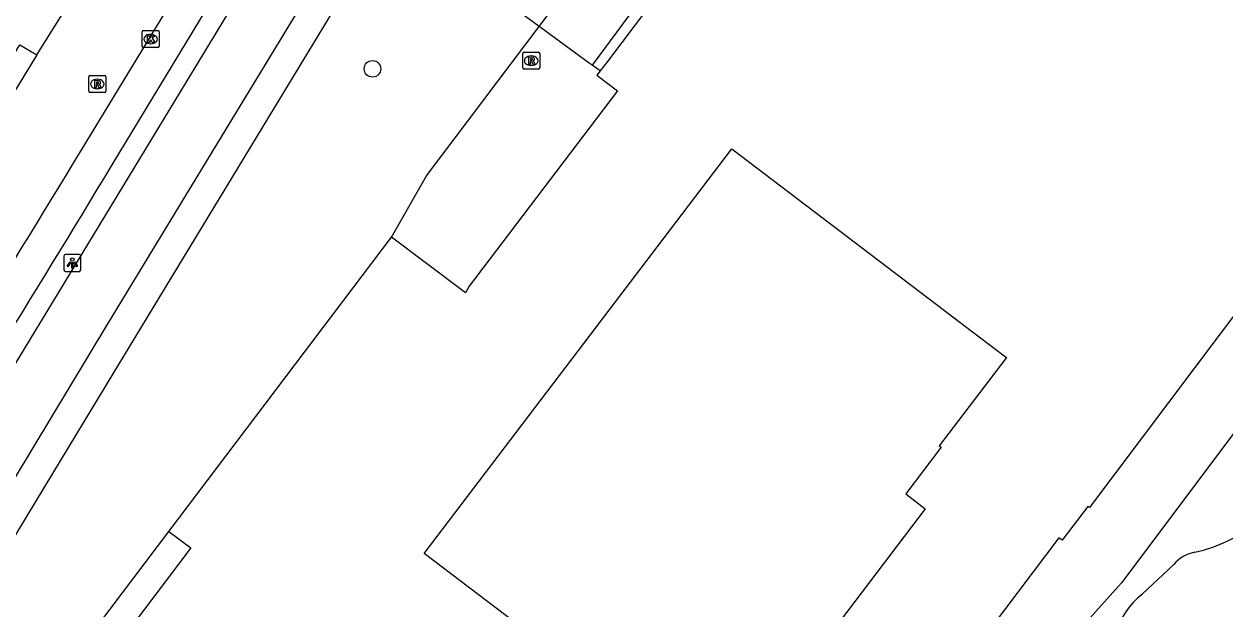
# Model space of a CAD drawing. Extents: x 160356 to 161355, y 381727 to 382845.
# Drawn here: x 161045 to 161115.9, y 382102.9 to 382137.5 of the extents above; entities that cross this region are included whole.
import ezdxf

# ---------------------------------------------------------------- set-up
doc = ezdxf.new("R2010")
doc.units = 0
for name, color, linetype in [('IMGEO_Boom', 7, 'Continuous'), ('IMGEO_Fietspad_gesloten', 7, 'Continuous'), ('IMGEO_Grasland_overig', 7, 'Continuous'), ('IMGEO_Groenvoorziening', 7, 'Continuous'), ('IMGEO_Kolk', 7, 'Continuous'), ('IMGEO_Lichtpunt', 7, 'Continuous'), ('IMGEO_Pand', 7, 'Continuous'), ('IMGEO_Parkeervlak_open', 7, 'Continuous'), ('IMGEO_Rijbaan_lokaal_open', 7, 'Continuous'), ('IMGEO_Rioolput', 7, 'Continuous'), ('IMGEO_Voetpad_open', 7, 'Continuous')]:
    doc.layers.add(name, color=color, linetype=linetype)

msp = doc.modelspace()

# ---------------------------------------------------------------- linework, layer by layer
at = {"layer": 'IMGEO_Boom'}
msp.add_circle((161065.553, 382134.838), 0.489, dxfattribs=at)
at = {"layer": 'IMGEO_Fietspad_gesloten'}
for points in [[(161036.885, 382104.942), (161037.001, 382105.126), (161044.262, 382117.085), (161072.545, 382163.708), (161094.564, 382200.063)], [(161040.022, 382103.393), (161049.862, 382119.664), (161056.078, 382129.917), (161089.928, 382185.548)]]:
    msp.add_lwpolyline(points, dxfattribs=at)
at = {"layer": 'IMGEO_Grasland_overig'}
msp.add_lwpolyline([(161078.535, 382135.055), (161078.363, 382135.181), (161075.411, 382137.347)], dxfattribs=at)
at = {"layer": 'IMGEO_Groenvoorziening'}
for points in [[(161123.753, 382123.021), (161109.809, 382104.472), (161105.415, 382099.546)], [(161111.049, 382103.799), (161112.913, 382105.546)]]:
    msp.add_lwpolyline(points, dxfattribs=at)
for centre, radius, start, end in [((161112.024, 382115.545), 9.513, 282.86949, 308.31588), ((161114.5, 382104.259), 2.044, 100.07217, 140.96066), ((161113.671, 382100.37), 4.316, 127.40096, 165.75683)]:
    msp.add_arc(centre, radius, start, end, dxfattribs=at)
at = {"layer": 'IMGEO_Kolk'}
for p, q in [((161052.022, 382137.095), (161052.874, 382137.095)), ((161051.947, 382136.169), (161051.947, 382137.021)), ((161052.435, 382136.875), (161052.46, 382136.875)), ((161052.948, 382137.021), (161052.948, 382136.169)), ((161052.874, 382136.095), (161052.022, 382136.095)), ((161052.458, 382136.315), (161052.433, 382136.315))]:
    msp.add_line(p, q, dxfattribs=at)
for points in [[(161052.022, 382137.095), (161052.874, 382137.095)], [(161051.947, 382136.169), (161051.947, 382137.021)], [(161052.268, 382136.795), (161052.391, 382136.795), (161052.391, 382136.644), (161052.521, 382136.795), (161052.685, 382136.795), (161052.539, 382136.644), (161052.692, 382136.395), (161052.54, 382136.395), (161052.455, 382136.559), (161052.391, 382136.492), (161052.391, 382136.395), (161052.268, 382136.395), (161052.268, 382136.795)], [(161052.948, 382137.021), (161052.948, 382136.169)], [(161052.874, 382136.095), (161052.022, 382136.095)]]:
    msp.add_lwpolyline(points, dxfattribs=at)
for centre, start, end in [((161052.024, 382137.019), 91.55205, 178.44795), ((161052.024, 382137.019), 91.55205, 178.44795), ((161052.872, 382137.019), 1.55205, 88.44795), ((161052.872, 382137.019), 1.55205, 88.44795), ((161052.024, 382136.171), 181.55205, 268.44795), ((161052.024, 382136.171), 181.55205, 268.44795), ((161052.872, 382136.171), 271.55205, 358.44795), ((161052.872, 382136.171), 271.55205, 358.44795)]:
    msp.add_arc(centre, 0.0765, start, end, dxfattribs=at)
for centre, major_axis, ratio, start_param, end_param in [((161052.434, 382136.595), (-0.387, 0.002), 0.722429, 4.712389, 7.853982), ((161052.459, 382136.595), (-0.39, 0.002), 0.717154, 1.570796, 4.712389)]:
    msp.add_ellipse(centre, major_axis=major_axis, ratio=ratio, start_param=start_param, end_param=end_param, dxfattribs=at)
at = {"layer": 'IMGEO_Lichtpunt'}
for p, q in [((161047.317, 382123.772), (161047.317, 382122.965)), ((161047.317, 382123.772), (161047.317, 382122.965)), ((161048.219, 382123.867), (161047.411, 382123.867)), ((161048.219, 382123.867), (161047.411, 382123.867)), ((161048.313, 382122.965), (161048.313, 382123.772)), ((161048.313, 382122.965), (161048.313, 382123.772)), ((161047.411, 382122.871), (161048.219, 382122.871)), ((161047.411, 382122.871), (161048.219, 382122.871))]:
    msp.add_line(p, q, dxfattribs=at)
for points in [[(161047.691, 382123.436), (161047.73, 382123.408), (161047.542, 382123.146), (161047.504, 382123.173), (161047.691, 382123.436)], [(161047.793, 382123.388), (161047.84, 382123.388), (161047.84, 382123.066), (161047.793, 382123.066), (161047.793, 382123.388)], [(161047.903, 382123.408), (161047.941, 382123.435), (161048.128, 382123.173), (161048.089, 382123.145), (161047.903, 382123.408)]]:
    msp.add_lwpolyline(points, dxfattribs=at)
msp.add_circle((161047.816, 382123.57), 0.0994, dxfattribs=at)
for centre, start, end in [((161047.411, 382123.772), 90, 180), ((161047.411, 382123.772), 90, 180), ((161048.219, 382123.772), 0, 90), ((161048.219, 382123.772), 0, 90), ((161047.411, 382122.965), 180, 270), ((161047.411, 382122.965), 180, 270), ((161048.219, 382122.965), 270, 0), ((161048.219, 382122.965), 270, 360)]:
    msp.add_arc(centre, 0.0946, start, end, dxfattribs=at)
at = {"layer": 'IMGEO_Pand'}
for points in [[(161110.736, 382164.311), (161110.433, 382164.541), (161110.972, 382165.239), (161105.316, 382169.518), (161099.802, 382162.195), (161099.037, 382162.772), (161083.609, 382142.34), (161084.351, 382141.78), (161079.433, 382135.265), (161079.013, 382134.714)], [(161079.013, 382134.714), (161078.816, 382134.456), (161080.025, 382133.535), (161071.275, 382121.991), (161071.042, 382121.606), (161066.678, 382124.9)], [(161068.613, 382106.193), (161086.783, 382130.112), (161101.25, 382119.121), (161103.014, 382117.782), (161100.182, 382114.054), (161099.051, 382112.566), (161099.169, 382112.477), (161097.073, 382109.718), (161098.225, 382108.843), (161086.114, 382092.899), (161068.613, 382106.193)], [(161120.322, 382125.376), (161107.923, 382108.923), (161107.829, 382108.978), (161106.312, 382106.983), (161106.124, 382107.119), (161102.118, 382101.837), (161105.415, 382099.546)], [(161053.527, 382107.509), (161066.678, 382124.9)], [(161053.527, 382107.509), (161054.819, 382106.531), (161047.207, 382096.465), (161045.916, 382097.441)]]:
    msp.add_lwpolyline(points, dxfattribs=at)
at = {"layer": 'IMGEO_Parkeervlak_open'}
msp.add_lwpolyline([(161050.17, 382129.175), (161066.053, 382155.37)], dxfattribs=at)
msp.add_arc((160469.952, 382476.499), 676.23, 326.781399, 329.09483, dxfattribs=at)
at = {"layer": 'IMGEO_Rijbaan_lokaal_open'}
for points in [[(161048.337, 382130.017), (161064.937, 382157.314)], [(161045.726, 382135.661), (161047.741, 382138.893)], [(161045.726, 382135.661), (161040.756, 382127.543)]]:
    msp.add_lwpolyline(points, dxfattribs=at)
msp.add_arc((160476.446, 382474.848), 667.809, 326.603239, 328.911437, dxfattribs=at)
at = {"layer": 'IMGEO_Rioolput'}
for p, q in [((161074.434, 382134.891), (161074.434, 382135.743)), ((161074.509, 382135.817), (161075.361, 382135.817)), ((161075.435, 382135.743), (161075.435, 382134.891)), ((161074.945, 382135.037), (161074.92, 382135.037)), ((161074.922, 382135.597), (161074.947, 382135.597)), ((161048.79, 382133.514), (161048.79, 382134.366)), ((161048.865, 382134.44), (161049.717, 382134.44)), ((161049.278, 382134.22), (161049.303, 382134.22)), ((161049.791, 382134.366), (161049.791, 382133.514)), ((161075.361, 382134.817), (161074.509, 382134.817)), ((161049.301, 382133.66), (161049.276, 382133.66)), ((161049.717, 382133.44), (161048.865, 382133.44))]:
    msp.add_line(p, q, dxfattribs=at)
for points in [[(161074.434, 382134.891), (161074.434, 382135.743)], [(161074.509, 382135.817), (161075.361, 382135.817)], [(161075.435, 382135.743), (161075.435, 382134.891)], [(161075.023, 382135.515), (161074.771, 382135.517), (161074.771, 382135.117)], [(161074.771, 382135.117), (161074.895, 382135.117), (161074.895, 382135.279), (161074.906, 382135.279)], [(161074.949, 382135.436), (161074.895, 382135.436), (161074.895, 382135.355)], [(161074.895, 382135.355), (161074.947, 382135.355)], [(161074.953, 382135.25), (161075.024, 382135.117), (161075.164, 382135.117), (161075.099, 382135.243)], [(161048.79, 382133.514), (161048.79, 382134.366)], [(161048.865, 382134.44), (161049.717, 382134.44)], [(161049.791, 382134.366), (161049.791, 382133.514)], [(161075.361, 382134.817), (161074.509, 382134.817)], [(161049.379, 382134.138), (161049.127, 382134.14), (161049.127, 382133.74)], [(161049.127, 382133.74), (161049.251, 382133.74), (161049.251, 382133.902), (161049.262, 382133.902)], [(161049.305, 382134.059), (161049.251, 382134.059), (161049.251, 382133.978)], [(161049.251, 382133.978), (161049.303, 382133.978)], [(161049.309, 382133.873), (161049.38, 382133.74), (161049.52, 382133.74), (161049.455, 382133.866)], [(161049.717, 382133.44), (161048.865, 382133.44)]]:
    msp.add_lwpolyline(points, dxfattribs=at)
for centre, radius, start, end in [((161074.511, 382135.741), 0.0765, 91.55205, 178.44795), ((161074.511, 382135.741), 0.0765, 91.55205, 178.44795), ((161075.359, 382135.741), 0.0765, 1.55205, 88.44795), ((161075.359, 382135.741), 0.0765, 1.55205, 88.44795), ((161074.905, 382135.226), 0.0533, 26.02933, 88.69889), ((161074.931, 382135.544), 0.19, 274.7715, 282.96867), ((161074.955, 382135.34), 0.0964, 77.00612, 93.18647), ((161074.969, 382135.397), 0.0378, 276.66336, 79.67722), ((161075.022, 382135.405), 0.109, 350.36119, 89.41601), ((161075.02, 382135.405), 0.112, 277.58423, 350.98172), ((161075.004, 382135.19), 0.108, 29.51342, 73.79051), ((161048.867, 382134.364), 0.0765, 91.55205, 178.44795), ((161048.867, 382134.364), 0.0765, 91.55205, 178.44795), ((161049.715, 382134.364), 0.0765, 1.55205, 88.44795), ((161049.715, 382134.364), 0.0765, 1.55205, 88.44795), ((161074.511, 382134.893), 0.0765, 181.55205, 268.44795), ((161074.511, 382134.893), 0.0765, 181.55205, 268.44795), ((161075.359, 382134.893), 0.0765, 271.55205, 358.44795), ((161075.359, 382134.893), 0.0765, 271.55205, 358.44795), ((161048.867, 382133.516), 0.0765, 181.55205, 268.44795), ((161048.867, 382133.516), 0.0765, 181.55205, 268.44795), ((161049.261, 382133.849), 0.0533, 26.02933, 88.69889), ((161049.287, 382134.167), 0.19, 274.7715, 282.96867), ((161049.311, 382133.963), 0.0964, 77.00612, 93.18647), ((161049.325, 382134.02), 0.0378, 276.66336, 79.67722), ((161049.378, 382134.028), 0.109, 350.36119, 89.41601), ((161049.376, 382134.028), 0.112, 277.58423, 350.98172), ((161049.36, 382133.813), 0.108, 29.51342, 73.79051), ((161049.715, 382133.516), 0.0765, 271.55205, 358.44795), ((161049.715, 382133.516), 0.0765, 271.55205, 358.44795)]:
    msp.add_arc(centre, radius, start, end, dxfattribs=at)
for centre, major_axis, ratio, start_param, end_param in [((161074.921, 382135.317), (-0.387, 0.002), 0.722429, 4.712389, 7.853982), ((161074.946, 382135.317), (-0.39, 0.002), 0.717154, 1.570796, 4.712389), ((161049.277, 382133.94), (-0.387, 0.002), 0.722429, 4.712389, 7.853982), ((161049.302, 382133.94), (-0.39, 0.002), 0.717154, 1.570796, 4.712389)]:
    msp.add_ellipse(centre, major_axis=major_axis, ratio=ratio, start_param=start_param, end_param=end_param, dxfattribs=at)
at = {"layer": 'IMGEO_Voetpad_open'}
for points in [[(161066.578, 382143.827), (161057.61, 382129.027), (161051.511, 382118.968), (161047.156, 382111.778), (161045.108, 382108.396), (161043.227, 382105.29), (161042.601, 382104.257), (161041.012, 382101.633)], [(161075.411, 382137.347), (161066.578, 382143.827)], [(161075.411, 382137.347), (161080.216, 382143.711)], [(161080.216, 382143.711), (161083.247, 382141.432), (161078.535, 382135.055)], [(161066.678, 382124.9), (161068.746, 382128.52), (161075.411, 382137.347)], [(161039.737, 382128.161), (161044.704, 382136.263), (161045.726, 382135.661)], [(161079.013, 382134.714), (161078.535, 382135.055)], [(161045.916, 382097.441), (161053.527, 382107.509)]]:
    msp.add_lwpolyline(points, dxfattribs=at)

doc.saveas('drawing.dxf')
